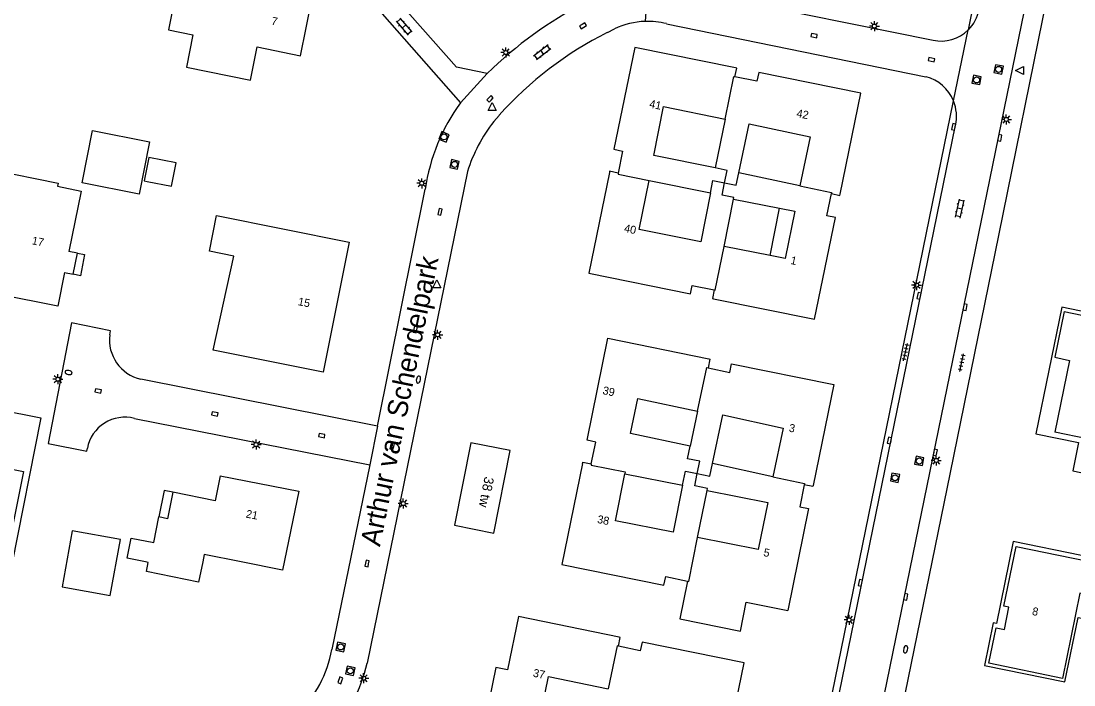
# Model space of a CAD drawing. Extents: x 128999 to 131010, y 395498 to 399007.
# Drawn here: x 130166.4 to 130298, y 398484.6 to 398567.5 of the extents above; entities that cross this region are included whole.
import ezdxf

# ---------------------------------------------------------------- set-up
doc = ezdxf.new("R2010")
doc.units = 0
for name, color, linetype in [('gg-anno-huisnummerreeks BGT', 7, 'Continuous'), ('gg-anno-openbare ruimte label', 7, 'Continuous'), ('gg-bbg-gedigitaliseerde bebouwing', 7, 'Continuous'), ('gg-bbg-gedigitaliseerde bijgebouw', 7, 'Continuous'), ('gg-bbg-hoofdgebouw', 7, 'Continuous'), ('gg-bbg-luifel en loopbrug', 7, 'Continuous'), ('gg-bbg-onder overbouw', 7, 'Continuous'), ('gg-bbg-pand overbouw', 7, 'Continuous'), ('gg-bbg-tussenscheiding', 7, 'Continuous'), ('gg-knt-verharding', 7, 'Continuous'), ('gt-anno-plantopografie huisnummer', 7, 'Continuous'), ('gt-bbg-plantopografie pand', 7, 'Continuous'), ('gt-grn-weggrens', 7, 'Continuous'), ('gt-symb-brandkraan', 7, 'Continuous'), ('gt-symb-klinker verharding', 7, 'Continuous'), ('gt-symb-kolk', 7, 'Continuous'), ('gt-symb-lichtmast', 7, 'Continuous'), ('gt-symb-rioolschacht', 7, 'Continuous'), ('gt-symb-tegel verharding', 7, 'Continuous'), ('gt-symb-waterafsluiter', 7, 'Continuous')]:
    doc.layers.add(name, color=color, linetype=linetype)

# ---------------------------------------------------------------- blocks, each defined once
blk = doc.blocks.new('gt0-KOLK')
at = {"layer": 'gt-symb-kolk'}
blk.add_lwpolyline([(0, 0), (0.38, 0), (0.38, 0.4), (-0.38, 0.4), (-0.38, 0), (0, 0)], dxfattribs=at)
blk = doc.blocks.new('gt0-TEG1')
at = {"layer": 'gt-symb-tegel verharding'}
for p, q in [((-1.12, 0), (1.12, 0)), ((-0.9, -0.25), (-0.9, 0.25)), ((-0.45, -0.25), (-0.45, 0.25)), ((0, -0.25), (0, 0.25)), ((0.45, -0.25), (0.45, 0.25)), ((0.9, -0.25), (0.9, 0.25))]:
    blk.add_line(p, q, dxfattribs=at)
blk = doc.blocks.new('gt0-LMAST')
at = {"layer": 'gt-symb-lichtmast'}
for p, q in [((-0.18, 0.17), (-0.45, 0.44)), ((-0.01, 0.25), (-0.01, 0.62)), ((0.17, 0.17), (0.44, 0.44)), ((-0.26, 0), (-0.63, 0)), ((-0.18, -0.18), (-0.45, -0.45)), ((-0.01, -0.25), (-0.01, -0.63)), ((0.44, -0.45), (0.17, -0.18)), ((0.24, 0), (0.62, 0))]:
    blk.add_line(p, q, dxfattribs=at)
blk.add_circle((-0.01, 0), 0.25, dxfattribs=at)
blk = doc.blocks.new('gt0-KL1')
at = {"layer": 'gt-symb-klinker verharding'}
for p, q in [((-1.15, 0.3), (1.15, 0.3)), ((-1, -0.3), (-1, 0.3)), ((-0.5, 0.3), (-0.5, 0.45)), ((0, -0.3), (0, 0.3)), ((0.5, 0.3), (0.5, 0.45)), ((1, -0.3), (1, 0.3)), ((-1.15, -0.3), (1.15, -0.3)), ((-0.5, -0.45), (-0.5, -0.3)), ((0.5, -0.45), (0.5, -0.3))]:
    blk.add_line(p, q, dxfattribs=at)
blk = doc.blocks.new('gt0-RS')
at = {"layer": 'gt-symb-rioolschacht'}
blk.add_lwpolyline([(-0.5, -0.5), (0.5, -0.5), (0.5, 0.5), (-0.5, 0.5)], close=True, dxfattribs=at)
blk.add_circle((0, 0), 0.375, dxfattribs=at)
blk = doc.blocks.new('gt0-WAFSL')
at = {"layer": 'gt-symb-waterafsluiter'}
for p, q in [((-0.5, -0.33), (0, 0.67)), ((0, 0.67), (0.5, -0.33)), ((0.5, -0.33), (-0.5, -0.33))]:
    blk.add_line(p, q, dxfattribs=at)
blk = doc.blocks.new('gt0-BR')
at = {"layer": 'gt-symb-brandkraan'}
for centre, radius, start, end in [((-0.24, 0), 0.206, 107.5669, 252.4331), ((0.6, -2.66), 3, 106.892, 107.5669), ((0, -0.69), 0.938, 73.108, 106.892), ((-0.6, -2.66), 3, 72.4331, 73.108), ((0.24, 0), 0.206, 287.567, 72.4331), ((0.6, 2.66), 3, 252.4331, 253.108), ((0, 0.69), 0.938, 253.108, 286.8921), ((-0.6, 2.66), 3, 286.8921, 287.567)]:
    blk.add_arc(centre, radius, start, end, dxfattribs=at)

msp = doc.modelspace()

# ---------------------------------------------------------------- linework, layer by layer
at = {"layer": 'gg-bbg-gedigitaliseerde bebouwing'}
for p, q in [((130254.4, 398555.31), (130253.16, 398549.2)), ((130263.73, 398546.98), (130256.08, 398548.59)), ((130170.98, 398546.91), (130173.93, 398546.31)), ((130244.89, 398547.64), (130252.57, 398546.1)), ((130254.25, 398539.4), (130255.43, 398545.32)), ((130255.43, 398545.32), (130261.18, 398544.18)), ((130260, 398538.26), (130254.25, 398539.4)), ((130171.03, 398531.92), (130163.66, 398533.41)), ((130250.95, 398518.82), (130250.03, 398514.44)), ((130260.33, 398510.63), (130252.79, 398512.27)), ((130241.85, 398511.01), (130249.05, 398509.58)), ((130250.94, 398503.06), (130252.12, 398508.92)), ((130189.32, 398500.93), (130189.13, 398500)), ((130193.93, 398500), (130189.32, 398500.93)), ((130181.96, 398500), (130179.7, 398500.46)), ((130199.11, 398498.95), (130193.93, 398500))]:
    msp.add_line(p, q, dxfattribs=at)
for points in [[(130196.3, 398580.17), (130189.2, 398581.59), (130187.53, 398573.3), (130186.27, 398573.55), (130184.85, 398566.45), (130187.9, 398565.83), (130187.09, 398561.8), (130195.1, 398560.18)], [(130253.16, 398549.2), (130245.46, 398550.76), (130246.7, 398556.88), (130254.4, 398555.31)], [(130256.08, 398548.59), (130257.37, 398554.69), (130265.02, 398553.08), (130263.73, 398546.98)], [(130160.51, 398537.52), (130162.82, 398548.97), (130171.07, 398547.31), (130170.98, 398546.91)], [(130252.57, 398546.1), (130251.33, 398539.98), (130243.66, 398541.53), (130244.89, 398547.64)], [(130190.43, 398526.45), (130193.02, 398538.2), (130189.98, 398538.8), (130190.86, 398543.25), (130207.41, 398539.95)], [(130261.18, 398544.18), (130263.08, 398543.8), (130261.9, 398537.88), (130260, 398538.26)], [(130296.73, 398531.27), (130308.96, 398528.75), (130307.79, 398523.06), (130304.42, 398523.76), (130303.53, 398519.45), (130304.63, 398519.22), (130303.66, 398514.52), (130295.55, 398516.19)], [(130250.03, 398514.44), (130242.57, 398516.02), (130243.5, 398520.4), (130250.95, 398518.82)], [(130252.79, 398512.27), (130254.11, 398518.36), (130261.65, 398516.72), (130260.33, 398510.63)], [(130249.05, 398509.58), (130247.89, 398503.7), (130240.68, 398505.13), (130241.85, 398511.01)], [(130252.12, 398508.92), (130259.7, 398507.4), (130258.52, 398501.55), (130250.94, 398503.06)], [(130290.73, 398501.92), (130303.13, 398499.38), (130301.8, 398492.85), (130300.58, 398493.1), (130300.67, 398495.69), (130298.71, 398496.1), (130296.53, 398485.44), (130287.33, 398487.33)], [(130189.13, 398500), (130188.61, 398497.45), (130182.09, 398498.78), (130182.32, 398499.93), (130181.96, 398500)], [(130238.52, 398478.03), (130231.06, 398479.58), (130232.33, 398485.69), (130239.79, 398484.14)]]:
    msp.add_lwpolyline(points, dxfattribs=at)
at = {"layer": 'gg-bbg-gedigitaliseerde bijgebouw'}
for points in [[(130174.07, 398547.34), (130175.37, 398553.88), (130182.47, 398552.48), (130181.18, 398545.93), (130174.07, 398547.34)], [(130182.17, 398547.52), (130185.24, 398546.91), (130185.82, 398549.83), (130182.39, 398550.51), (130181.81, 398547.59), (130182.17, 398547.52)], [(130178.85, 398502.78), (130172.82, 398503.88), (130171.55, 398496.89), (130177.58, 398495.79), (130178.85, 398502.78)]]:
    msp.add_lwpolyline(points, dxfattribs=at)
at = {"layer": 'gg-bbg-hoofdgebouw'}
for p, q in [((130173.93, 398546.31), (130172.41, 398538.78)), ((130173.47, 398538.57), (130172.41, 398538.78)), ((130172.95, 398535.92), (130173.47, 398538.57)), ((130171.88, 398536.13), (130171.03, 398531.92)), ((130171.88, 398536.13), (130172.95, 398535.92)), ((130246.96, 398498.16), (130249.68, 398497.61))]:
    msp.add_line(p, q, dxfattribs=at)
for points in [[(130195.1, 398560.18), (130195.94, 398564.31), (130201.32, 398563.19), (130202.74, 398570.25), (130197.62, 398571.31), (130197.41, 398570.28), (130191.27, 398571.54), (130192.08, 398575.41), (130195.22, 398574.79), (130196.3, 398580.17)], [(130255.69, 398561.7), (130243.09, 398564.25), (130240.5, 398551.53), (130241.57, 398551.31), (130241.04, 398548.55)], [(130255.61, 398560.59), (130255.83, 398561.67), (130255.69, 398561.7)], [(130268.76, 398545.92), (130271.32, 398558.52), (130258.58, 398561.12), (130258.36, 398560.04), (130255.61, 398560.59)], [(130239.93, 398548.64), (130237.35, 398536.04), (130250.05, 398533.46), (130250.27, 398534.53), (130253.02, 398533.96)], [(130241.04, 398548.55), (130239.96, 398548.78), (130239.93, 398548.64)], [(130252.94, 398532.85), (130265.55, 398530.3), (130268.17, 398543.02), (130267.09, 398543.24), (130267.66, 398546)], [(130267.66, 398546), (130268.73, 398545.78), (130268.76, 398545.92)], [(130207.41, 398539.95), (130204.17, 398523.69), (130190.43, 398526.45)], [(130253.02, 398533.96), (130252.8, 398532.88), (130252.94, 398532.85)], [(130296.73, 398531.27), (130295.56, 398525.55), (130297.4, 398525.17), (130295.55, 398516.19)], [(130237.67, 398512.23), (130238.22, 398514.97), (130237.15, 398515.19), (130239.73, 398527.94), (130252.33, 398525.35)], [(130252.33, 398525.35), (130252.47, 398525.32), (130252.25, 398524.24)], [(130252.25, 398524.24), (130254.98, 398523.67), (130255.2, 398524.75), (130267.96, 398522.15), (130265.37, 398509.54)], [(130162.56, 398517.73), (130161.48, 398512.34), (130166.74, 398511.27), (130164.63, 398500.68)], [(130236.56, 398512.3), (130234, 398499.69), (130246.74, 398497.09), (130246.96, 398498.16)], [(130236.56, 398512.3), (130236.59, 398512.44), (130237.67, 398512.23)], [(130191.32, 398510.76), (130190.68, 398507.63), (130185.4, 398508.7)], [(130191.32, 398510.76), (130201.12, 398508.83), (130199.11, 398498.95)], [(130264.27, 398509.64), (130263.73, 398506.89), (130264.8, 398506.67), (130262.2, 398493.92)], [(130265.37, 398509.54), (130265.34, 398509.4), (130264.27, 398509.64)], [(130179.7, 398500.46), (130180.2, 398502.98), (130183, 398502.43), (130183.63, 398505.61)], [(130287.33, 398487.33), (130288.25, 398491.76), (130289.27, 398491.54), (130289.82, 398494.33), (130289.2, 398494.46), (130290.73, 398501.92)], [(130249.68, 398497.61), (130248.72, 398492.88), (130256.29, 398491.35), (130257.02, 398494.98), (130262.2, 398493.92)], [(130241.13, 398490.6), (130228.56, 398493.16), (130227.2, 398486.52)], [(130241.05, 398489.49), (130241.27, 398490.57), (130241.13, 398490.6)], [(130255.44, 398480.91), (130256.75, 398487.4), (130244.01, 398489.99), (130243.79, 398488.91), (130241.05, 398489.49)], [(130227.2, 398486.52), (130225.73, 398486.82), (130224.92, 398482.74), (130226.36, 398482.45)]]:
    msp.add_lwpolyline(points, dxfattribs=at)
at = {"layer": 'gg-bbg-luifel en loopbrug'}
msp.add_line((130260, 398538.26), (130261.18, 398544.18), dxfattribs=at)
for points in [[(130173.47, 398538.57), (130174.37, 398538.39), (130173.85, 398535.74), (130172.95, 398535.92)], [(130303.33, 398513.92), (130306.22, 398513.33), (130309.47, 398529.12), (130296.46, 398531.8), (130293.21, 398516.01), (130298.53, 398514.91), (130297.8, 398511.37), (130302.6, 398510.38), (130303.33, 398513.92)], [(130165.27, 398499.68), (130149.29, 398502.84), (130152.93, 398521.17), (130168.9, 398518), (130165.27, 398499.68)], [(130298.9, 398500.79), (130290.38, 398502.53), (130288.28, 398492.29), (130287.88, 398492.37), (130286.79, 398487.07), (130296.84, 398485), (130298.49, 398493.05), (130302.11, 398492.3), (130303.54, 398499.29)]]:
    msp.add_lwpolyline(points, dxfattribs=at)
at = {"layer": 'gg-bbg-onder overbouw'}
msp.add_lwpolyline([(130185.4, 398508.7), (130184.73, 398505.39), (130183.63, 398505.61)], dxfattribs=at)
at = {"layer": 'gg-bbg-pand overbouw'}
msp.add_lwpolyline([(130185.4, 398508.7), (130184.3, 398508.93), (130183.63, 398505.61)], dxfattribs=at)
at = {"layer": 'gg-bbg-tussenscheiding'}
for points in [[(130254.4, 398555.31), (130255.47, 398560.62), (130255.61, 398560.59)], [(130241.04, 398548.55), (130241.01, 398548.42), (130244.89, 398547.64)], [(130254.32, 398547.36), (130254.64, 398548.9), (130253.16, 398549.2)], [(130254.32, 398547.36), (130255.76, 398547.04), (130256.08, 398548.59)], [(130252.57, 398546.1), (130252.85, 398547.65), (130254.32, 398547.36)], [(130255.43, 398545.32), (130255.47, 398545.52), (130254, 398545.81), (130254.32, 398547.36)], [(130263.73, 398546.98), (130267.69, 398546.14), (130267.66, 398546)], [(130253.02, 398533.96), (130253.16, 398533.93), (130254.25, 398539.4)], [(130250.95, 398518.82), (130252.11, 398524.27), (130252.25, 398524.24)], [(130250.91, 398511.03), (130251.24, 398512.58), (130249.7, 398512.88), (130250.03, 398514.44)], [(130237.67, 398512.23), (130237.64, 398512.09), (130241.9, 398511.24), (130241.85, 398511.01)], [(130249.05, 398509.58), (130249.43, 398511.32), (130250.91, 398511.03)], [(130250.91, 398511.03), (130252.46, 398510.72), (130252.79, 398512.27)], [(130252.12, 398508.92), (130252.17, 398509.18), (130250.62, 398509.49), (130250.91, 398511.03)], [(130260.33, 398510.63), (130264.3, 398509.77), (130264.27, 398509.64)], [(130249.68, 398497.61), (130249.84, 398497.57), (130250.94, 398503.06)], [(130241.05, 398489.49), (130240.91, 398489.52), (130239.79, 398484.14)]]:
    msp.add_lwpolyline(points, dxfattribs=at)
at = {"layer": 'gg-knt-verharding'}
for p, q in [((130288.56, 398540.75), (130300.07, 398597.17)), ((130296.47, 398592.06), (130261.02, 398418.79)), ((130249.67, 398571.37), (130280.36, 398565.15)), ((130239.67, 398566.11), (130240.57, 398566.57)), ((130247.06, 398567.22), (130279.47, 398560.59)), ((130254.19, 398417.36), (130282.91, 398557.58)), ((130225.48, 398554.99), (130226.15, 398555.77)), ((130255.67, 398420.12), (130283.17, 398554.54)), ((130222.19, 398548.74), (130209.68, 398487.33)), ((130210.98, 398516.97), (130216.93, 398546.53)), ((130282.52, 398511.16), (130288.56, 398540.75)), ((130210.98, 398516.97), (130181.38, 398522.82)), ((130180.59, 398517.92), (130209.99, 398512.13)), ((130209.99, 398512.13), (130205.24, 398489.05)), ((130263.11, 398416.05), (130282.52, 398511.16))]:
    msp.add_line(p, q, dxfattribs=at)
for points in [[(130291.95, 398601.72), (130290.95, 398597.18), (130284.75, 398566.43)], [(130201.53, 398581.16), (130201.32, 398581.2), (130201.13, 398580.3), (130221.34, 398557.34)], [(130224.67, 398561), (130220.84, 398561.79), (130206.27, 398578.29), (130205.67, 398580.31)], [(130177.52, 398528.37), (130177.62, 398528.87), (130172.73, 398529.85), (130169.83, 398514.78), (130174.66, 398513.83), (130174.72, 398514.2)]]:
    msp.add_lwpolyline(points, dxfattribs=at)
for centre, radius, start, end in [((130260.78, 398524.13), 51.6, 117.6411, 134.4131), ((130281.37, 398569.85), 4.81, 314.6109, 350.1449), ((130244.72, 398557.87), 9.64, 91.9192, 115.4609), ((130244.72, 398557.87), 9.64, 75.9704, 91.9579), ((130259.94, 398525.6), 45.3, 116.5817, 138.2315), ((130281.37, 398569.86), 4.81, 257.8824, 314.6039), ((130278.18, 398555.64), 5.12, 22.27, 75.3251), ((130278.18, 398555.64), 5.11, 347.5311, 22.2457), ((130240.5, 398543.22), 23.8, 143.6178, 172.0064), ((130240.96, 398542.85), 19.67, 141.8987, 162.5759), ((130182.49, 398527.71), 5.01, 172.4021, 257.2197), ((130179.41, 398513.29), 4.78, 75.6805, 169.0278), ((130190.83, 398491.53), 14.62, 314.0744, 350.2439), ((130187.48, 398492.91), 22.89, 320.4023, 345.8944)]:
    msp.add_arc(centre, radius, start, end, dxfattribs=at)
at = {"layer": 'gt-bbg-plantopografie pand'}
msp.add_lwpolyline([(130222.62, 398514.87), (130220.59, 398504.57), (130225.5, 398503.6), (130227.53, 398513.9), (130222.62, 398514.87)], dxfattribs=at)
at = {"layer": 'gt-grn-weggrens'}
for p, q in [((130244.7, 398572.13), (130244.39, 398567.5)), ((130282.91, 398557.58), (130284.75, 398566.43)), ((130224.67, 398561), (130221.34, 398557.34)), ((130210.98, 398516.97), (130209.99, 398512.13))]:
    msp.add_line(p, q, dxfattribs=at)

# ---------------------------------------------------------------- block references
at = {"layer": 'gt-symb-brandkraan'}
for p, rotation in [((130172.37, 398523.66), -11.18632930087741), ((130216.07, 398522.77), 78.46537934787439), ((130276.93, 398489.08), 78.28547478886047)]:
    msp.add_blockref('gt0-BR', p, dxfattribs=dict(at, rotation=rotation))
at = {"layer": 'gt-symb-klinker verharding'}
for p, rotation in [((130214.27, 398566.86), -49.13759358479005), ((130231.53, 398563.67), 37.523171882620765), ((130283.7, 398544.13), 77.7571404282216)]:
    msp.add_blockref('gt0-KL1', p, dxfattribs=dict(at, rotation=rotation))
at = {"layer": 'gt-symb-kolk'}
for p, rotation in [((130236.52, 398567.13), -149.45890152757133), ((130265.45, 398565.54), -11.534620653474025), ((130280.22, 398562.92), 168.34159837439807), ((130225.16, 398557.68), 45.56726640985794), ((130283.12, 398554.31), 77.93725397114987), ((130288.49, 398553), -101.65840162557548), ((130218.96, 398543.67), 78.52151796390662), ((130278.8, 398533.19), 78.28547478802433), ((130284.16, 398531.85), -101.59073682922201), ((130215.88, 398528.98), 76.40843956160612), ((130176.03, 398521.16), -11.186329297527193), ((130190.59, 398518.29), -11.186329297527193), ((130203.95, 398515.58), -11.18632930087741), ((130275.11, 398515.12), 78.34159837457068), ((130212.98, 398514.4), 75.93596328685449), ((130280.44, 398513.7), -101.59073683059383), ((130209.85, 398499.76), 79.16208955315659), ((130271.47, 398497.33), 77.82524886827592), ((130276.76, 398495.69), -101.53462065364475), ((130206.5, 398485.14), 68.53893641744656)]:
    msp.add_blockref('gt0-KOLK', p, dxfattribs=dict(at, rotation=rotation))
at = {"layer": 'gt-symb-lichtmast'}
for p in [(130273.04, 398566.91), (130289.52, 398555.26), (130216.5, 398547.28), (130278.3, 398534.58), (130218.48, 398528.36), (130171.04, 398522.81), (130195.8, 398514.65), (130280.77, 398512.67), (130214.19, 398507.29), (130269.87, 398492.76), (130209.24, 398485.47)]:
    msp.add_blockref('gt0-LMAST', p, dxfattribs=at)
at = {"layer": 'gt-symb-lichtmast', "rotation": 45.56726641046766}
msp.add_blockref('gt0-LMAST', (130226.99, 398563.62), dxfattribs=at)
at = {"layer": 'gt-symb-rioolschacht'}
for p, rotation in [((130288.55, 398561.51), 78.52151796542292), ((130285.8, 398560.19), -100.78161673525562), ((130219.26, 398553.08), -22.641900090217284), ((130220.58, 398549.64), -12.535023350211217), ((130278.63, 398512.6), 79.51061018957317), ((130275.61, 398510.5), -101.07387115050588), ((130206.36, 398489.37), 78.34159837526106), ((130207.56, 398486.39), 78.34159837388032)]:
    msp.add_blockref('gt0-RS', p, dxfattribs=dict(at, rotation=rotation))
at = {"layer": 'gt-symb-tegel verharding'}
for p, rotation in [((130276.92, 398526.19), 77.4649766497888), ((130283.94, 398524.89), 78.70129979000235)]:
    msp.add_blockref('gt0-TEG1', p, dxfattribs=dict(at, rotation=rotation))
at = {"layer": 'gt-symb-waterafsluiter', "rotation": 90}
msp.add_blockref('gt0-WAFSL', (130291.33, 398561.38), dxfattribs=at)
at = {"layer": 'gt-symb-waterafsluiter'}
for p in [(130225.3, 398556.71), (130218.37, 398534.55)]:
    msp.add_blockref('gt0-WAFSL', p, dxfattribs=at)

# ---------------------------------------------------------------- texts
at = {"layer": 'gg-anno-huisnummerreeks BGT'}
for s, rotation, p in [('7', 348.6, (130197.63, 398567.11)), ('41', 348.5, (130244.85, 398556.76)), ('42', 348.5, (130263.24, 398555.58)), ('40', 348.4, (130241.7, 398541.22)), ('17', 348.6, (130167.72, 398539.68)), ('1', 348.3, (130262.49, 398537.22)), ('15', 348.8, (130200.97, 398532.07)), ('39', 348, (130239.02, 398520.97)), ('3', 348.4, (130262.28, 398516.29)), ('21', 348.9, (130194.46, 398505.55)), ('38', 348.5, (130238.34, 398504.88)), ('5', 348.5, (130259.11, 398500.74)), ('8', 348.4, (130292.67, 398493.39)), ('37', 348.4, (130230.32, 398485.68))]:
    msp.add_text(s, height=1, rotation=rotation, dxfattribs=at).set_placement(p)
at = {"layer": 'gg-anno-openbare ruimte label'}
msp.add_text('Arthur van Schendelpark', height=2.5, rotation=78.5, dxfattribs=at).set_placement((130211.26, 398501.83))
at = {"layer": 'gt-anno-plantopografie huisnummer'}
msp.add_text('38 tw', height=1.2, rotation=258.8499, dxfattribs=at).set_placement((130224.35, 398510.71))

doc.saveas('drawing.dxf')
